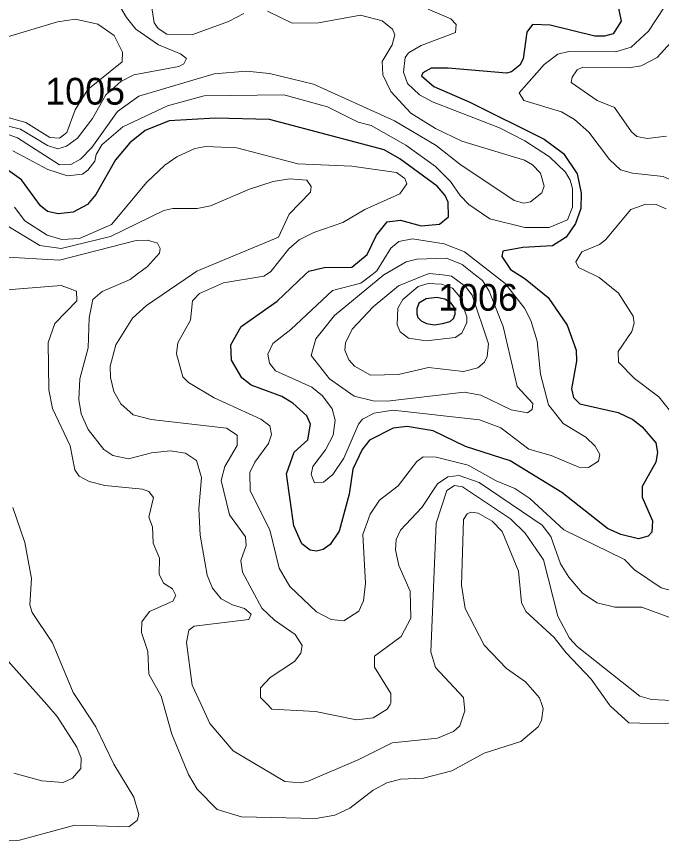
# Model space of a CAD drawing. Extents: x 473.9 to 500, y 7733.1 to 7760.8.
# Drawn here: x 489.264 to 491.19, y 7736.663 to 7739.125 of the extents above; entities that cross this region are included whole.
import ezdxf

# ---------------------------------------------------------------- set-up
doc = ezdxf.new("R2010")
doc.units = 0
doc.header["$LTSCALE"] = 0.032
doc.layers.add('1', color=7, linetype='Continuous', lineweight=25)
doc.layers.add('2', color=7, linetype='Continuous', lineweight=13)
doc.layers.add('21', color=7, linetype='Continuous')

msp = doc.modelspace()

# ---------------------------------------------------------------- linework, layer by layer
at = {"layer": '1'}
for points in [[(491.0591, 7739.1639), (491.0701, 7739.1105), (491.0464, 7739.0733), (491.0198, 7739.0656), (490.9908, 7739.0657), (490.8579, 7739.0993), (490.8047, 7739.1003), (490.7882, 7739.0778), (490.7771, 7738.9983), (490.7667, 7738.9794), (490.7418, 7738.959), (490.7273, 7738.9555), (490.5534, 7738.9707), (490.502, 7738.97), (490.4779, 7738.9569), (490.4739, 7738.9474), (490.51, 7738.9152), (490.6183, 7738.8686), (490.8398, 7738.758), (490.8981, 7738.715), (490.9382, 7738.6551), (490.9503, 7738.5966), (490.9494, 7738.5512), (490.9333, 7738.5065), (490.9056, 7738.4654), (490.8652, 7738.4394), (490.7763, 7738.4351), (490.7167, 7738.424), (490.7134, 7738.4079), (490.7389, 7738.369), (490.7661, 7738.352), (490.7835, 7738.3412), (490.8523, 7738.2849), (490.9086, 7738.2029), (490.9352, 7738.1276), (490.9366, 7738.0954), (490.9218, 7738.0124), (490.9272, 7737.9865), (490.9468, 7737.9676), (491.061, 7737.9419), (491.1051, 7737.921), (491.1326, 7737.8993), (491.1736, 7737.8514), (491.1779, 7737.8228), (491.1733, 7737.7934), (491.1327, 7737.7212), (491.1329, 7737.6886), (491.1634, 7737.6186), (491.1611, 7737.5848), (491.1505, 7737.5726), (491.1214, 7737.5646), (491.0692, 7737.5772), (491.0293, 7737.5953), (490.8928, 7737.7024), (490.7383, 7737.7971), (490.6051, 7737.8399), (490.5078, 7737.8873), (490.4306, 7737.8996), (490.3885, 7737.8949), (490.3177, 7737.8595), (490.296, 7737.8314), (490.2685, 7737.7729), (490.2572, 7737.6974), (490.2277, 7737.5876), (490.2004, 7737.5473), (490.1793, 7737.5324), (490.1597, 7737.5276), (490.1408, 7737.5308), (490.1163, 7737.5494), (490.0923, 7737.603), (490.0701, 7737.7585), (490.0929, 7737.8234), (490.1343, 7737.8605), (490.1422, 7737.907), (490.1306, 7737.9315), (490.0886, 7737.97), (490.0563, 7737.9898)], [(490.0563, 7737.9898), (489.9651, 7738.0231), (489.937, 7738.0449), (489.9061, 7738.0979), (489.9038, 7738.1437), (489.9346, 7738.1986), (490.0427, 7738.274), (490.1264, 7738.354), (490.1366, 7738.3638), (490.183, 7738.3748), (490.2657, 7738.3755), (490.3114, 7738.4142), (490.3389, 7738.4716), (490.3712, 7738.5109), (490.4103, 7738.5164), (490.4724, 7738.4998), (490.5275, 7738.5041), (490.5539, 7738.5265), (490.5533, 7738.5705), (490.5445, 7738.5899), (490.5201, 7738.6179), (490.4085, 7738.6998), (490.3624, 7738.7263), (490.019, 7738.8173), (489.8571, 7738.8213), (489.7201, 7738.8132), (489.6482, 7738.7846), (489.6025, 7738.7476), (489.5598, 7738.697), (489.5011, 7738.5931), (489.4758, 7738.5632), (489.4326, 7738.5405), (489.3878, 7738.5352), (489.3561, 7738.542), (489.3354, 7738.5591), (489.2781, 7738.637), (489.2296, 7738.6721)]]:
    msp.add_lwpolyline(points, dxfattribs=at)
msp.add_lwpolyline([(490.5592, 7738.2141), (490.5695, 7738.2228), (490.5737, 7738.2353), (490.5727, 7738.2532), (490.5625, 7738.2687), (490.5436, 7738.2808), (490.5193, 7738.2858), (490.4874, 7738.2818), (490.4654, 7738.2681), (490.4595, 7738.2516), (490.4595, 7738.2369), (490.4624, 7738.2253), (490.4724, 7738.2152), (490.4881, 7738.2074), (490.5127, 7738.204), (490.5366, 7738.2081)], close=True, dxfattribs=at)
at = {"layer": '2'}
for points in [[(489.1824, 7738.8108), (489.2755, 7738.7883), (489.3565, 7738.7389), (489.3872, 7738.7296), (489.4134, 7738.7373), (489.4461, 7738.7617), (489.4908, 7738.82), (489.5307, 7738.8908), (489.5751, 7738.9305), (489.6139, 7738.9501), (489.7487, 7738.9753), (489.7632, 7738.9834), (489.7717, 7738.9988), (489.7534, 7739.0133), (489.6879, 7739.0397), (489.6205, 7739.0867), (489.5918, 7739.1213), (489.5405, 7739.2115)], [(489.6615, 7739.1902), (489.6744, 7739.106), (489.687, 7739.0886), (489.7123, 7739.0715), (489.7899, 7739.0705), (489.8969, 7739.11), (489.943, 7739.1339)], [(489.2532, 7738.7232), (489.3577, 7738.6677), (489.4156, 7738.6492), (489.4607, 7738.654), (489.4767, 7738.6653), (489.4976, 7738.6926), (489.5017, 7738.7127), (489.5185, 7738.7417), (489.5813, 7738.7955), (489.7147, 7738.8583), (489.8241, 7738.888), (490.0621, 7738.8904), (490.1923, 7738.855), (490.284, 7738.8092), (490.3226, 7738.7988), (490.4271, 7738.7401), (490.5155, 7738.6765), (490.5605, 7738.6315), (490.5887, 7738.5897), (490.6152, 7738.5632), (490.6779, 7738.5206), (490.7825, 7738.4948), (490.8548, 7738.4948), (490.9095, 7738.5173), (490.9248, 7738.5552), (490.9248, 7738.6114), (490.9175, 7738.6356), (490.9039, 7738.6597), (490.8556, 7738.7055), (490.7825, 7738.7537), (490.7069, 7738.7923), (490.5059, 7738.8695), (490.4673, 7738.8912), (490.4319, 7738.925), (490.4198, 7738.9588), (490.4247, 7739.0022), (490.4343, 7739.0158), (490.4729, 7739.0384), (490.575, 7739.0769), (490.5774, 7739.1003), (490.5613, 7739.118), (490.493, 7739.1461)], [(491.1995, 7739.1534), (491.1518, 7739.0809), (491.0996, 7739.033), (491.0529, 7739.0189), (490.9136, 7739.0198), (490.8806, 7739.0117), (490.8395, 7738.9812), (490.7655, 7738.8967), (490.7793, 7738.8734), (490.8915, 7738.8404), (490.93, 7738.8169), (490.9737, 7738.7796), (491.0349, 7738.6972), (491.0683, 7738.6669), (491.1035, 7738.6564), (491.1952, 7738.6472), (491.2315, 7738.6311), (491.268, 7738.6009), (491.3108, 7738.5444), (491.393, 7738.4614), (491.4471, 7738.4392), (491.479, 7738.4346), (491.5235, 7738.4404)], [(490.0139, 7739.1404), (490.0867, 7739.1043), (490.1654, 7739.1057), (490.2913, 7739.1283), (490.3557, 7739.1117), (490.3869, 7739.0871), (490.3938, 7739.0697), (490.3863, 7739.0396), (490.3563, 7738.9902), (490.3582, 7738.9501), (490.3821, 7738.9011), (490.4413, 7738.8358), (490.5154, 7738.7899), (490.5937, 7738.7523), (490.7808, 7738.6957), (490.8049, 7738.6813), (490.8286, 7738.6569), (490.8401, 7738.6178), (490.8326, 7738.5981), (490.7995, 7738.5709), (490.7792, 7738.5672), (490.7507, 7738.5752), (490.5876, 7738.6837), (490.5175, 7738.7397), (490.3928, 7738.8134), (490.1512, 7738.9225), (490.0193, 7738.9545), (489.951, 7738.9611), (489.8545, 7738.953), (489.6289, 7738.8868), (489.5656, 7738.8409), (489.4883, 7738.7332), (489.455, 7738.6984), (489.4263, 7738.6829), (489.3925, 7738.6819), (489.267, 7738.7627), (489.2312, 7738.7751)], [(489.237, 7739.0641), (489.3861, 7739.1085), (489.4399, 7739.1171), (489.5067, 7739.1019), (489.5555, 7739.068), (489.5803, 7739.0182), (489.5792, 7738.9889), (489.477, 7738.9069), (489.4385, 7738.8455), (489.4144, 7738.7783), (489.3918, 7738.7611), (489.3634, 7738.7628), (489.2917, 7738.8083), (489.1905, 7738.8358)], [(491.2053, 7738.7672), (491.1474, 7738.7602), (491.1169, 7738.7658), (491.1004, 7738.7802), (491.05, 7738.8532), (490.9985, 7738.8733), (490.9208, 7738.928), (490.9231, 7738.9439), (490.9385, 7738.9657), (490.9555, 7738.9737), (491.0923, 7738.9709), (491.1297, 7738.9772), (491.1769, 7739.0023), (491.2378, 7739.0692)], [(491.2572, 7737.3998), (491.1894, 7737.4182), (491.1093, 7737.472), (491.0799, 7737.5028), (490.8982, 7737.5911), (490.7968, 7737.6851), (490.7518, 7737.7148), (490.6961, 7737.738), (490.6125, 7737.7845), (490.5168, 7737.8084), (490.4781, 7737.8091), (490.4591, 7737.7959), (490.4042, 7737.7228), (490.3478, 7737.6798), (490.32, 7737.6386), (490.2982, 7737.5778), (490.3063, 7737.4318), (490.3002, 7737.3796), (490.286, 7737.3487), (490.2414, 7737.3197), (490.2034, 7737.3231), (490.1601, 7737.3461), (490.0806, 7737.4217), (490.048, 7737.4764), (490.0203, 7737.5914), (489.9612, 7737.7075), (489.961, 7737.7625), (489.9756, 7737.7931), (490.0167, 7737.8491), (490.025, 7737.8765), (490.0206, 7737.9021), (489.9933, 7737.9221), (489.8543, 7737.9859), (489.7774, 7738.0315), (489.7607, 7738.0484), (489.7411, 7738.1167), (489.7452, 7738.15), (489.7831, 7738.218), (489.7891, 7738.2754), (489.8105, 7738.2968), (489.882, 7738.3291), (490.002, 7738.349), (490.0103, 7738.3544), (490.0229, 7738.3626), (490.0773, 7738.4304), (490.1084, 7738.4577), (490.1515, 7738.4791), (490.2383, 7738.509), (490.3039, 7738.5481), (490.4092, 7738.5954), (490.43, 7738.6253), (490.4234, 7738.6407), (490.3992, 7738.6588), (490.2652, 7738.6781), (490.1038, 7738.6846), (489.9216, 7738.7328), (489.8288, 7738.736), (489.7961, 7738.7301), (489.7423, 7738.7051), (489.7066, 7738.6802), (489.6531, 7738.6294), (489.5474, 7738.5029), (489.4515, 7738.4616), (489.3995, 7738.4587), (489.3548, 7738.4712), (489.2889, 7738.5144), (489.2575, 7738.5547)], [(489.1149, 7738.5724), (489.3336, 7738.4403), (489.3968, 7738.4313), (489.5448, 7738.4671), (489.7041, 7738.5452), (489.7308, 7738.551), (489.8036, 7738.5509), (489.8433, 7738.5592), (489.96, 7738.6092), (490.0303, 7738.632), (490.0792, 7738.6394), (490.1307, 7738.6363), (490.1438, 7738.6167), (490.1422, 7738.6002), (490.0781, 7738.5341), (490.0458, 7738.4657), (489.802, 7738.364), (489.7889, 7738.3551), (489.6519, 7738.2616), (489.6101, 7738.2237), (489.5608, 7738.144), (489.5435, 7738.0807), (489.5441, 7738.0465), (489.554, 7738.0047), (489.5756, 7737.9673), (489.6121, 7737.9349), (489.6659, 7737.9208), (489.891, 7737.895), (489.9227, 7737.8744), (489.9226, 7737.8436), (489.8856, 7737.781), (489.8755, 7737.7388), (489.9, 7737.6359), (489.9478, 7737.5704), (489.9494, 7737.5441), (489.9342, 7737.4997), (489.9385, 7737.4649), (489.9967, 7737.3577), (490.0346, 7737.3216), (490.0957, 7737.2791), (490.1174, 7737.2461), (490.1128, 7737.2226), (490.0941, 7737.198), (490.0209, 7737.1506), (489.9921, 7737.1191), (489.9929, 7737.0907), (490.0135, 7737.0693), (490.0262, 7737.0561), (490.1568, 7737.0491), (490.2791, 7737.0235), (490.3295, 7737.0295), (490.3711, 7737.0552), (490.3794, 7737.0693), (490.3819, 7737.0734), (490.382, 7737.1028), (490.3335, 7737.1808), (490.3328, 7737.2136), (490.4129, 7737.2723), (490.4414, 7737.3271), (490.4391, 7737.408), (490.4057, 7737.4851), (490.396, 7737.5313), (490.3981, 7737.5629), (490.4111, 7737.5899), (490.4749, 7737.6585), (490.5215, 7737.7289), (490.5519, 7737.7494), (490.5857, 7737.7534), (490.6454, 7737.7325), (490.8338, 7737.6055), (490.8595, 7737.571), (490.8891, 7737.4896), (490.9131, 7737.4499), (490.9548, 7737.4017), (490.9985, 7737.3729), (491.0514, 7737.3599), (491.1313, 7737.3603), (491.2202, 7737.327)], [(491.2045, 7738.5497), (491.1743, 7738.5636), (491.1437, 7738.5646), (491.099, 7738.5481), (491.0235, 7738.4579), (491.0052, 7738.444), (490.9519, 7738.4217), (490.9344, 7738.3918), (490.9421, 7738.3752), (490.9917, 7738.3513), (491.0044, 7738.3452), (491.0621, 7738.2978), (491.1059, 7738.2293), (491.1088, 7738.2083), (491.1018, 7738.1841), (491.0606, 7738.1239), (491.0623, 7738.0924), (491.11, 7738.0433), (491.1822, 7737.9887), (491.2385, 7737.9194)], [(489.6846, 7738.4481), (489.6545, 7738.4562), (489.6208, 7738.4552), (489.3926, 7738.3968), (489.2201, 7738.407)], [(491.2825, 7737.0789), (491.16, 7737.085), (491.126, 7737.0945), (490.9383, 7737.2426), (490.9151, 7737.2681), (490.8804, 7737.3336), (490.8375, 7737.5021), (490.7831, 7737.5813), (490.7395, 7737.624), (490.5959, 7737.7197), (490.5717, 7737.7238), (490.5488, 7737.7088), (490.5177, 7737.6115), (490.501, 7737.2273), (490.5155, 7737.1803), (490.5988, 7737.0908), (490.6012, 7737.0693), (490.6033, 7737.0509), (490.5875, 7737.0058), (490.5693, 7736.9893), (490.521, 7736.9693), (490.3854, 7736.9554), (490.2863, 7736.9054), (490.1346, 7736.8407), (490.1109, 7736.8361), (490.0655, 7736.8399), (489.9107, 7736.931), (489.8411, 7737.0133), (489.8151, 7737.0693), (489.7882, 7737.127), (489.771, 7737.2546), (489.7789, 7737.2914), (489.794, 7737.3033), (489.9572, 7737.3237), (489.9646, 7737.339), (489.9452, 7737.3564), (489.9084, 7737.3669), (489.8755, 7737.3857), (489.8496, 7737.4172), (489.8331, 7737.4563), (489.8118, 7737.5754), (489.8088, 7737.6541), (489.8159, 7737.7478), (489.8014, 7737.7984), (489.7688, 7737.8203), (489.7229, 7737.8273), (489.667, 7737.8211), (489.5982, 7737.8034), (489.5514, 7737.8131), (489.5241, 7737.831), (489.4775, 7737.891), (489.4569, 7737.9378), (489.4502, 7737.981), (489.4532, 7738.0426), (489.4776, 7738.1349), (489.4808, 7738.2244), (489.4916, 7738.2789), (489.5196, 7738.3032), (489.6032, 7738.3394), (489.625, 7738.3556), (489.655, 7738.3779), (489.691, 7738.418), (489.6924, 7738.4314), (489.6846, 7738.4481)], [(491.2959, 7737.0219), (491.1904, 7737.0114), (491.0931, 7737.0144), (491.0373, 7737.0653), (491.0345, 7737.0693), (490.9805, 7737.1453), (490.9055, 7737.2239), (490.87, 7737.2702), (490.7848, 7737.3469), (490.7726, 7737.3742), (490.7632, 7737.4675), (490.7145, 7737.5859), (490.6843, 7737.6176), (490.643, 7737.6414), (490.621, 7737.6442), (490.6094, 7737.6388), (490.5991, 7737.6218), (490.5927, 7737.4262), (490.6037, 7737.356), (490.6605, 7737.2473), (490.7278, 7737.177), (490.784, 7737.1376), (490.8258, 7737.09), (490.833, 7737.0693), (490.8369, 7737.0579), (490.8317, 7737.0221), (490.8224, 7737.0027), (490.7702, 7736.9586), (490.6608, 7736.9238), (490.5636, 7736.8716), (490.479, 7736.85), (490.4104, 7736.8464), (490.3702, 7736.8358), (490.3292, 7736.8141), (490.2594, 7736.7601), (490.2142, 7736.7395), (490.1574, 7736.7292), (489.936, 7736.734), (489.863, 7736.7559), (489.8033, 7736.8163), (489.777, 7736.8608), (489.7273, 7736.9814), (489.7027, 7737.0693), (489.6956, 7737.0944), (489.6593, 7737.1604), (489.656, 7737.2279), (489.6367, 7737.2847), (489.6383, 7737.3169), (489.6609, 7737.347), (489.731, 7737.3786), (489.7394, 7737.3955), (489.7299, 7737.4148), (489.7028, 7737.4316), (489.6894, 7737.4585), (489.6906, 7737.507), (489.6714, 7737.552), (489.6695, 7737.6007), (489.6592, 7737.6294), (489.6725, 7737.6876), (489.659, 7737.7054), (489.6402, 7737.7133), (489.528, 7737.7241), (489.4809, 7737.7356), (489.4513, 7737.752), (489.4376, 7737.7704), (489.4238, 7737.8427), (489.3714, 7737.9537), (489.3601, 7738.0099), (489.3583, 7738.1509), (489.3779, 7738.2077), (489.4436, 7738.2754), (489.4429, 7738.3043), (489.3968, 7738.3212), (489.2359, 7738.3084)], [(489.2531, 7737.6578), (489.2884, 7737.5538), (489.3085, 7737.4455), (489.3039, 7737.3673), (489.3101, 7737.3448), (489.3711, 7737.254), (489.4325, 7737.1059), (489.4566, 7737.0693), (489.5002, 7737.0028), (489.5541, 7736.8917), (489.6138, 7736.7932), (489.6287, 7736.7407), (489.6238, 7736.7231), (489.5993, 7736.7045), (489.438, 7736.7092), (489.273, 7736.6642), (489.1953, 7736.6633)], [(489.1714, 7737.2734), (489.354, 7737.0693), (489.3854, 7737.0342), (489.4437, 7736.9422), (489.4566, 7736.909), (489.4562, 7736.8781), (489.4306, 7736.8494), (489.4031, 7736.837), (489.3394, 7736.8416), (489.2553, 7736.8641)]]:
    msp.add_lwpolyline(points, dxfattribs=at)
for points in [[(490.2078, 7738.3063), (490.2918, 7738.3285), (490.3247, 7738.3534), (490.3401, 7738.3651), (490.3815, 7738.4326), (490.4061, 7738.4528), (490.4465, 7738.4601), (490.5412, 7738.4457), (490.6019, 7738.4216), (490.6911, 7738.3523), (490.7229, 7738.3275), (490.781, 7738.2534), (490.8, 7738.2162), (490.8185, 7738.1547), (490.8286, 7738.0565), (490.8524, 7737.9646), (490.8969, 7737.9091), (490.9642, 7737.8679), (490.9926, 7737.8408), (491.0063, 7737.8167), (491.002, 7737.7967), (490.9725, 7737.778), (490.9435, 7737.7783), (490.8607, 7737.8131), (490.7936, 7737.8327), (490.7108, 7737.8964), (490.6463, 7737.9197), (490.3883, 7737.9487), (490.3316, 7737.9398), (490.2975, 7737.9221), (490.2853, 7737.9073), (490.2413, 7737.8057), (490.209, 7737.7569), (490.1803, 7737.734), (490.1539, 7737.7321), (490.1442, 7737.757), (490.1487, 7737.7801), (490.187, 7737.8303), (490.2092, 7737.8738), (490.2156, 7737.9185), (490.2069, 7737.9531), (490.1778, 7737.9913), (490.1461, 7738.0176), (490.0376, 7738.0659), (490.0191, 7738.0894), (490.0146, 7738.1162), (490.0292, 7738.148), (490.0829, 7738.1901)], [(490.7169, 7738.1983), (490.6757, 7738.3041), (490.6561, 7738.3358), (490.6351, 7738.3524), (490.5947, 7738.3844), (490.5486, 7738.4032), (490.4597, 7738.4), (490.4281, 7738.3916), (490.3613, 7738.3533), (490.3608, 7738.353), (490.2133, 7738.2311), (490.1574, 7738.1615), (490.1441, 7738.1122), (490.1989, 7738.0428), (490.2727, 7737.991), (490.3295, 7737.977), (490.3707, 7737.9754), (490.6007, 7738.0027), (490.651, 7737.9934), (490.7412, 7737.9502), (490.7896, 7737.9409), (490.8045, 7737.9512), (490.8057, 7737.9691), (490.7591, 7738.0192)], [(490.6246, 7738.292), (490.6044, 7738.3183), (490.5635, 7738.3493), (490.5357, 7738.3527), (490.4973, 7738.3575), (490.4858, 7738.3529), (490.405, 7738.3206), (490.3288, 7738.2571), (490.2664, 7738.1906), (490.2462, 7738.1498), (490.2446, 7738.1283), (490.2568, 7738.099), (490.2735, 7738.0806), (490.321, 7738.0538), (490.4044, 7738.0549), (490.494, 7738.0767), (490.599, 7738.064), (490.6421, 7738.0753), (490.6613, 7738.0923), (490.6696, 7738.1094), (490.674, 7738.1466)], [(490.6088, 7738.2278), (490.588, 7738.2875), (490.5665, 7738.3134), (490.5331, 7738.3251), (490.4935, 7738.3275), (490.4638, 7738.3177), (490.4174, 7738.2792), (490.4032, 7738.2532), (490.4005, 7738.2035), (490.4099, 7738.1831), (490.4349, 7738.1637), (490.4871, 7738.1555), (490.5739, 7738.1656), (490.5943, 7738.179), (490.6086, 7738.2109)]]:
    msp.add_lwpolyline(points, close=True, dxfattribs=at)

# ---------------------------------------------------------------- texts
at = {"layer": '21'}
for s, p in [('1005', (489.3496, 7738.8615)), ('1006', (490.5236, 7738.2458))]:
    msp.add_text(s, height=0.08, dxfattribs=at).set_placement(p)

doc.saveas('drawing.dxf')
